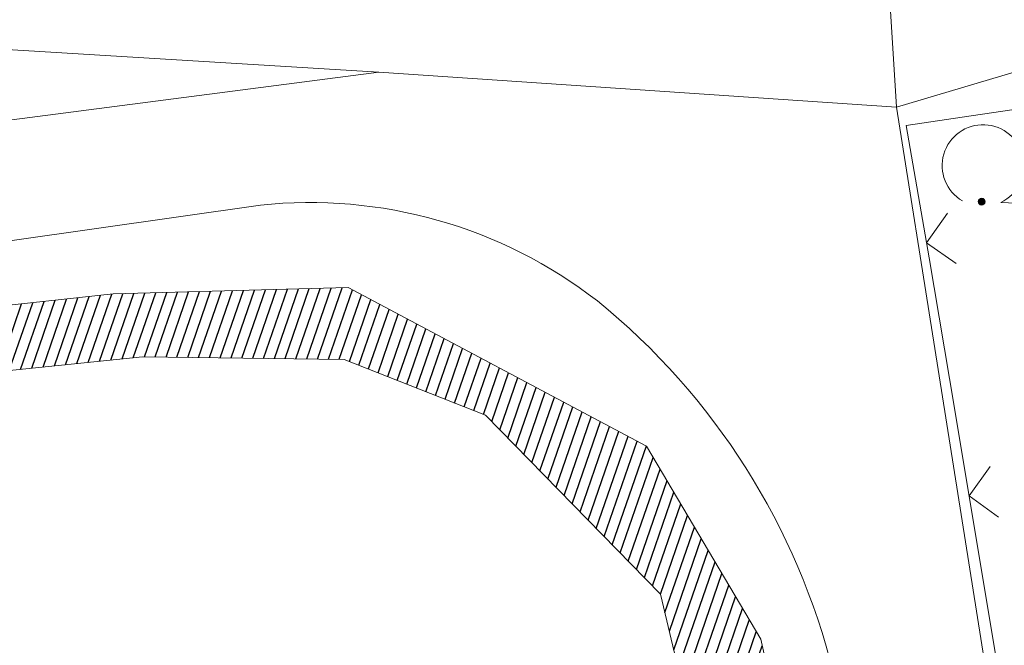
# Model space of a CAD drawing. Header units: metres. Extents: x 345144 to 348639, y 5629211 to 5635235.
# Tile 618 of 656: x 345993 to 346012, y 5631726 to 5631738. Entities that reach past the tile are written whole.
import ezdxf

# ---------------------------------------------------------------- set-up
doc = ezdxf.new("R2010")
doc.units = ezdxf.units.M
doc.header["$MEASUREMENT"] = 0
for name, color, linetype in [('028 Geländeform', 7, 'Continuous'), ('081-083 Topographie', 7, 'Continuous'), ('AX Flurstück', 7, 'Continuous'), ('Definitionslinie', 7, 'Continuous')]:
    doc.layers.add(name, color=color, linetype=linetype)

# ---------------------------------------------------------------- blocks, each defined once
blk = doc.blocks.new('alk_7100_nrwx2')
at = {"true_color": 0x2e2e2e}
h = blk.add_hatch(color=250, dxfattribs=at)
edge = h.paths.add_edge_path(flags=0)
edge.add_arc((0.024073, -0.597267), 0.057254, 180, 360, ccw=False)
edge.add_arc((0.024073, -0.597267), 0.057255, 0, 180, ccw=False)
at = {"color": 250, "lineweight": 5, "true_color": 0x2e2e2e, "flags": 128}
blk.add_lwpolyline([(0.349382, -0.597267), (1, -0.597267)], dxfattribs=at)
at = {"color": 250, "lineweight": 5, "true_color": 0x2e2e2e}
for centre, radius, start, end in [((0.024073, 0.012362), 0.690995, -61.9148169, -118.0851831), ((0.024073, -0.597267), 0.057255, 0, 180), ((0.024073, -0.597267), 0.057254, 180, 0)]:
    blk.add_arc(centre, radius, start, end, dxfattribs=at)

msp = doc.modelspace()

# ---------------------------------------------------------------- hatches: boundary and pattern name
at = {"layer": '028 Geländeform', "true_color": 0xb27500}
h = msp.add_hatch(dxfattribs=at)
h.set_pattern_fill('_USER', color=44, scale=0.2, angle=250.9552152, style=0, pattern_type=0)
h.set_pattern_definition([(250.9552151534, (0, 0), (0.1890527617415, -0.065261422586), [])])
h.paths.add_polyline_path([(345964.644, 5631728.769), (345972.073, 5631729.896), (345987.883, 5631732.308), (345994.378, 5631733.016), (345998.954, 5631733.139), (346004.762, 5631730.055), (346006.983, 5631726.293), (346008.494, 5631719.507), (346010.901, 5631700.106), (346010.901, 5631700.106), (346008.75, 5631706.18), (346006.177, 5631722.353), (346005.036, 5631727.17), (346001.628, 5631730.654), (345998.879, 5631731.742), (345994.95, 5631731.792), (345986.302, 5631730.901), (345974.81, 5631728.878), (345961.864, 5631726.651), (345960.515, 5631726.419), (345941.573, 5631722.813), (345941.92, 5631725.161), (345941.92, 5631725.161), (345959.545, 5631727.906)], flags=0)

# ---------------------------------------------------------------- linework, layer by layer
at = {"layer": '081-083 Topographie', "color": 7, "linetype": 'Continuous', "lineweight": 5, "flags": 128}
msp.add_lwpolyline([(345857.849, 5631712.499), (345926.417, 5631723.527), (345926.417, 5631723.527), (345946.906, 5631726.72), (345946.906, 5631726.72), (345969.487, 5631730.502), (345969.487, 5631730.502), (345984.34, 5631732.909), (345984.34, 5631732.909), (345997.245, 5631734.746)], dxfattribs=at)
at = {"layer": '081-083 Topographie', "color": 7, "linetype": 'Continuous', "lineweight": 5}
for centre, radius, start, end in [((345998.206, 5631725.655), 9.141652, 52.2338516, 96.0342665), ((345995.268, 5631722.391), 13.525585, 13.859532, 50.8631955)]:
    msp.add_arc(centre, radius, start, end, dxfattribs=at)
at = {"layer": 'AX Flurstück', "color": 8, "linetype": 'Continuous', "lineweight": 13, "true_color": 0x808080, "flags": 128}
for points in [[(346028.079, 5631742.151), (346009.629, 5631736.649), (346008.94, 5631747.686), (346008.28, 5631758.263), (346006.812, 5631780.819), (346006.718, 5631781.641), (346005.898, 5631802.28), (346005.101, 5631806.768), (346003.818, 5631815.608), (346014.559, 5631820.187)], [(345956.56, 5631799.742), (345964.335, 5631793.85), (345967.518, 5631791.239), (345976.047, 5631780.059), (345977.269, 5631776.671), (345987.218, 5631754.444), (345994.345, 5631749.563), (346000.786, 5631748.685), (346008.94, 5631747.686), (346009.629, 5631736.649), (345999.549, 5631737.334), (345983.154, 5631738.334), (345952.529, 5631736.028), (345947.339, 5631767.651), (345941.154, 5631800.957), (345940.087, 5631805.692), (345943.355, 5631805.074), (345945.586, 5631804.29), (345956.56, 5631799.742)], [(346033.992, 5631698.505), (346015.997, 5631696.484), (346010.374, 5631731.956), (346009.629, 5631736.649), (346028.079, 5631742.151), (346029.846, 5631727.683), (346033.992, 5631698.505)], [(345952.529, 5631736.028), (345983.154, 5631738.334), (345999.549, 5631737.334), (345983.61, 5631735.264), (345953.56, 5631731.071), (345952.529, 5631736.028)], [(345854.261, 5631714.326), (345854.12, 5631715.607), (345854.831, 5631715.428), (345859.544, 5631715.945), (345891.7, 5631721.266), (345914.732, 5631724.883), (345953.56, 5631731.071), (345983.61, 5631735.264), (345999.549, 5631737.334), (346009.629, 5631736.649), (346010.374, 5631731.956), (346015.997, 5631696.484)]]:
    msp.add_lwpolyline(points, dxfattribs=at)
at = {"layer": 'Definitionslinie', "color": 7, "linetype": 'Continuous', "lineweight": 5, "flags": 128}
for points in [[(346013.454, 5631736.835), (346010.904, 5631736.459), (346010.904, 5631736.459), (346009.815, 5631736.298), (346010.26, 5631733.719), (346010.755, 5631730.791), (346013.669, 5631713.304)], [(345984.34, 5631732.909), (345997.245, 5631734.746)], [(346010.617, 5631734.591), (346010.209, 5631734.013), (346010.787, 5631733.606)], [(346011.45, 5631729.658), (346011.04, 5631729.083), (346011.614, 5631728.672)]]:
    msp.add_lwpolyline(points, dxfattribs=at)
at = {"layer": 'Definitionslinie', "color": 44, "linetype": 'Continuous', "lineweight": 5, "true_color": 0xb27500, "flags": 128}
for points in [[(345964.644, 5631728.769), (345972.073, 5631729.896), (345987.883, 5631732.308), (345994.378, 5631733.016), (345998.954, 5631733.139), (346004.762, 5631730.055), (346006.983, 5631726.293), (346008.494, 5631719.507), (346010.901, 5631700.106)], [(346010.901, 5631700.106), (346008.75, 5631706.18), (346006.177, 5631722.353), (346005.036, 5631727.17), (346001.628, 5631730.654), (345998.879, 5631731.742), (345994.95, 5631731.792), (345986.302, 5631730.901), (345974.81, 5631728.878), (345961.864, 5631726.651), (345960.515, 5631726.419), (345941.573, 5631722.813), (345941.92, 5631725.161)]]:
    msp.add_lwpolyline(points, dxfattribs=at)
at = {"layer": 'Definitionslinie', "color": 7, "linetype": 'Continuous', "lineweight": 5}
for centre, radius, start, end in [((345998.206, 5631725.655), 9.141652, 52.2338516, 96.0342665), ((345995.268, 5631722.391), 13.525585, 13.859532, 50.8631955)]:
    msp.add_arc(centre, radius, start, end, dxfattribs=at)

# ---------------------------------------------------------------- block references
at = {"layer": '081-083 Topographie', "xscale": 1.15275, "yscale": 1.15275, "rotation": -2.326036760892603}
msp.add_blockref('alk_7100_nrwx2', (346011.284, 5631735.501), dxfattribs=at)

doc.saveas('drawing.dxf')
